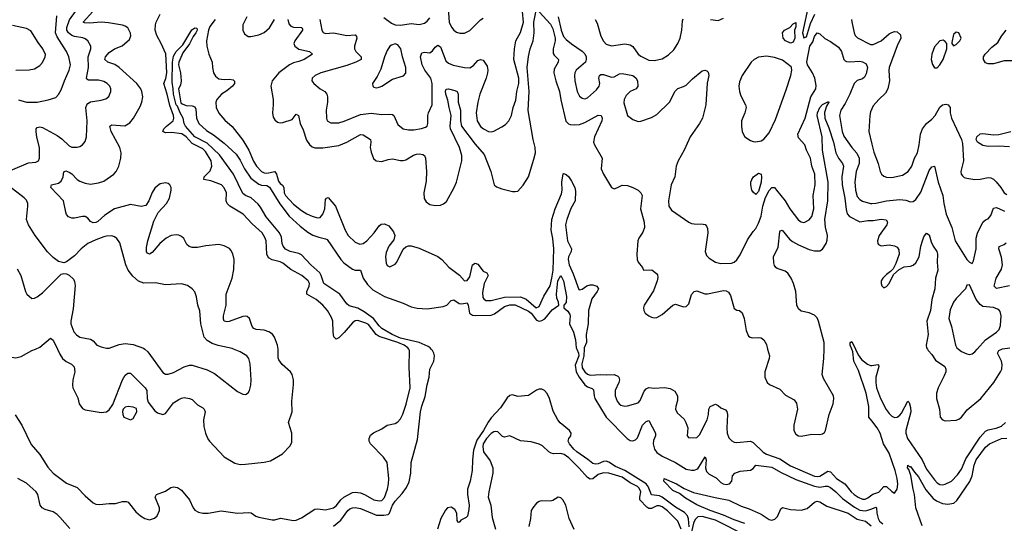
# Model space of a CAD drawing. Header units: inches. Extents: x 1649636 to 1815363, y 506543 to 641975.
# Tile 417 of 656: x 1733619 to 1740992, y 598694 to 602468. Entities that reach past the tile are written whole.
import ezdxf

# ---------------------------------------------------------------- set-up
doc = ezdxf.new("R2010")
doc.units = ezdxf.units.IN
doc.header["$MEASUREMENT"] = 0
for name, color, linetype in [('B7539', 7, 'Continuous'), ('B7549', 7, 'Continuous'), ('B7630', 7, 'Continuous'), ('B7640', 7, 'Continuous')]:
    doc.layers.add(name, color=color, linetype=linetype)

msp = doc.modelspace()

# ---------------------------------------------------------------- linework, layer by layer
at = {"layer": 'B7539', "color": 5}
for points, elevation in [([(1733457.3, 600000), (1733477.5, 599977.5), (1733530, 599943.1), (1733590, 599934), (1733630, 599944.4), (1733710, 599988.4), (1733738.3, 600000)], 520), ([(1733586.3, 599506.3), (1733636.1, 599430), (1733705.8, 599285.8), (1733770.1, 599210.1), (1733830, 599114.2), (1733870, 599069.2), (1733970, 598994.6), (1734050, 598962.7), (1734110, 598899.5), (1734170, 598846.7), (1734190, 598838), (1734216.2, 598836.2), (1734290, 598843.6), (1734337.5, 598842.5), (1734390, 598857.6), (1734418.4, 598858.4), (1734432.2, 598852.2), (1734490, 598779.1), (1734522.8, 598750), (1734556, 598730), (1734590, 598720.4), (1734628.1, 598731.9), (1734649.4, 598750), (1734667.3, 598790), (1734665.1, 598810), (1734633.2, 598890), (1734644, 598910), (1734710, 598934.9), (1734750, 598963.7), (1734770, 598967), (1734802, 598962), (1734830, 598942.4), (1734891.6, 598870), (1734917.6, 598810), (1734930, 598791.8), (1734957.1, 598777.1), (1734990, 598770.7), (1735030, 598770.7), (1735127.7, 598787.7), (1735249.3, 598769.3), (1735334.8, 598774.8), (1735352.1, 598772.1), (1735388.3, 598748.3), (1735410, 598739.7), (1735510, 598720.8), (1735530, 598721.4), (1735572.8, 598732.8), (1735670, 598716.1), (1735690, 598718.2), (1735730, 598734.7), (1735830, 598799), (1735850, 598802.7), (1735910, 598795.6), (1735970, 598809.3), (1735990, 598824.7), (1736024, 598870), (1736046, 598890), (1736110, 598924.3), (1736130, 598927.8), (1736170, 598922), (1736206.7, 598906.7), (1736270, 598870.8), (1736310, 598862), (1736330, 598865), (1736350, 598887.6), (1736372.6, 598950), (1736381.4, 598990), (1736383.5, 599030), (1736371.1, 599150), (1736344.4, 599190), (1736245.3, 599290), (1736236, 599310), (1736236.4, 599330), (1736246.5, 599353.5), (1736267.8, 599372.2), (1736330, 599402.7), (1736369.9, 599430.1), (1736430, 599443.2), (1736450, 599454.7), (1736470, 599478), (1736487.7, 599512.3), (1736513.3, 599586.7), (1736543.4, 599710), (1736535, 599865), (1736538.2, 599990), (1736532.3, 600000)], 480), ([(1733901.8, 600000), (1733920.4, 599960.4), (1733939.2, 599930), (1733967.5, 599907.5), (1734007.5, 599887.5), (1734026.1, 599866.1), (1734031.2, 599830), (1734017.3, 599770), (1734014.6, 599730), (1734018, 599710), (1734055.1, 599635.1), (1734064.9, 599590), (1734090, 599554.4), (1734110, 599544.2), (1734230, 599525.5), (1734269.5, 599530.5), (1734290, 599544.9), (1734316.3, 599583.7), (1734390, 599770.4), (1734410, 599803.1), (1734430, 599820.3), (1734450, 599820.3), (1734558.8, 599710), (1734570.1, 599690), (1734572.7, 599630), (1734580.8, 599600.8), (1734630, 599537.7), (1734650, 599522.4), (1734690, 599510.2), (1734710, 599517.7), (1734770, 599596), (1734810, 599623), (1734830, 599633), (1734850, 599636.5), (1734890, 599630.2), (1734910, 599620.9), (1734950, 599580.9), (1734990, 599560.2), (1735000.3, 599550), (1735009.2, 599530), (1734996.5, 599470), (1734998.7, 599418.7), (1735010.2, 599370.2), (1735028.1, 599328.1), (1735039.5, 599310), (1735150, 599192), (1735230, 599145.5), (1735270, 599134.9), (1735310, 599136.1), (1735450, 599152.1), (1735496.5, 599163.5), (1735585.9, 599214.1), (1735644.7, 599275.3), (1735656.9, 599303.1), (1735656, 599370), (1735631.1, 599450), (1735660.4, 599530), (1735656.4, 599610), (1735670, 599734), (1735669.7, 599770), (1735659.7, 599810), (1735647.8, 599830), (1735584.2, 599884.2), (1735558.5, 599918.5), (1735553.4, 599933.4), (1735555.2, 599990), (1735554.1, 600000)], 520), ([(1734555.5, 600000), (1734579.8, 599979.8), (1734690, 599823), (1734710, 599812.2), (1734730, 599811.8), (1734770, 599824), (1734850, 599866.9), (1734890, 599879.5), (1734910, 599880.3), (1735024.2, 599844.2), (1735077.8, 599817.8), (1735250, 599683), (1735290, 599662), (1735310, 599659.1), (1735330, 599671), (1735340.9, 599690), (1735349.6, 599730.4), (1735351.5, 599768.5), (1735344, 599890), (1735335.8, 599930), (1735319.6, 599950), (1735270, 599979.8), (1735220.7, 600000)], 540), ([(1735970, 598672.9), (1736022.9, 598717.1), (1736075.6, 598790), (1736090, 598803.1), (1736110, 598810.3), (1736130, 598812.7), (1736170, 598806), (1736290, 598755.5), (1736345, 598755), (1736379.2, 598760.8), (1736389.1, 598770.9), (1736411.9, 598830), (1736430, 598859.7), (1736483.5, 598916.5), (1736516.4, 598963.6), (1736535.8, 599004.2), (1736547.1, 599070), (1736551.6, 599150), (1736598.4, 599321.6), (1736620.3, 599530), (1736630, 599572.7), (1736656.4, 599643.6), (1736669.3, 599730.7), (1736685.5, 599790), (1736690.8, 599850), (1736719.7, 599910), (1736725.1, 599950), (1736721.3, 599970), (1736709.7, 599990), (1736700.7, 600000)], 460), ([(1737790.6, 600000), (1737803.9, 599970), (1737804.9, 599950), (1737779.6, 599880.4), (1737786.8, 599830), (1737808.6, 599788.6), (1737850, 599731.4), (1737870, 599716.3), (1737905.3, 599705.3), (1737915.3, 599695.3), (1737919.9, 599650), (1737926.6, 599630), (1738010, 599489.4), (1738168, 599330), (1738190, 599315.5), (1738210, 599311.3), (1738230, 599319), (1738244.1, 599335.9), (1738281.8, 599430), (1738310, 599458.2), (1738330, 599465.3), (1738380.2, 599370), (1738379.7, 599350), (1738365.2, 599314.8), (1738362.9, 599290), (1738371.8, 599250), (1738390, 599224.7), (1738430, 599197.5), (1738530, 599148.8), (1738610, 599100.5), (1738650, 599091.6), (1738670, 599091.6), (1738696.8, 599103.2), (1738751.9, 599191.9), (1738760.3, 599170), (1738754.8, 599110), (1738762.9, 599082.9), (1738782.8, 599062.8), (1738834.5, 599034.5), (1738870, 598998.9), (1738885.5, 598990), (1738910, 598985.8), (1738935.1, 598990), (1738950.9, 599009.1), (1738957, 599050), (1738972.7, 599070), (1739014.8, 599085.2), (1739090, 599092.4), (1739110, 599105.7), (1739130, 599130.2), (1739250, 599115.9), (1739316.4, 599076.4), (1739430, 599023.6), (1739570, 598972.2), (1739610, 598965.1), (1739650, 598973.4), (1739670, 598972.6), (1739690, 598963.1), (1739730, 598930.7), (1739779, 598879), (1739870, 598814.7), (1739910, 598793.8), (1739950, 598788.7), (1739970, 598791.5), (1740000, 598803.5)], 460), ([(1737845.8, 600000), (1737843.4, 599950), (1737828.4, 599888.5), (1737830, 599858.9), (1737850, 599828.1), (1737870, 599811.8), (1737890, 599803.9), (1737969.9, 599810.1), (1738010, 599807), (1738070, 599810.1), (1738097.8, 599797.8), (1738104.7, 599790), (1738109.4, 599770), (1738105.5, 599750), (1738079.1, 599690), (1738076.9, 599650), (1738093.1, 599610), (1738107.2, 599590), (1738120.4, 599580.4), (1738150, 599571.6), (1738170, 599573.8), (1738250, 599597.6), (1738265.3, 599614.7), (1738294.6, 599685.4), (1738310, 599702.6), (1738328.8, 599711.2), (1738370, 599708), (1738448.5, 599711.5), (1738490, 599704), (1738524.4, 599684.4), (1738545.1, 599650), (1738545.6, 599614.4), (1738531.2, 599570), (1738529.3, 599549.3), (1738541.3, 599521.3), (1738593.9, 599473.9), (1738607.2, 599450), (1738623.1, 599410), (1738617.3, 599350), (1738630, 599334.8), (1738690, 599338), (1738710, 599357.1), (1738765.6, 599470), (1738775.9, 599510), (1738779.8, 599550), (1738788.6, 599570), (1738830, 599587.7), (1738850, 599578), (1738870, 599559), (1738903.6, 599543.6), (1738913.2, 599533.2), (1738918.8, 599510), (1738914.3, 599410), (1738916.9, 599370), (1738930, 599334.9), (1738951.6, 599311.5), (1738970, 599302.4), (1738990, 599299.5), (1739090, 599309.3), (1739110, 599300.6), (1739186.7, 599226.7), (1739210, 599211.1), (1739310, 599177.1), (1739390, 599125), (1739570, 599048.4), (1739590, 599043.7), (1739610, 599046.3), (1739670, 599084.1), (1739690, 599080.1), (1739735.8, 599030), (1739796.6, 598990), (1739844.4, 598930), (1739866.4, 598910), (1739897.3, 598890), (1739930, 598876.3), (1739950, 598875.9), (1739970, 598885.1), (1740000, 598908.7)], 480), ([(1739219.2, 600000), (1739232.4, 599950), (1739230.2, 599930), (1739198.6, 599830), (1739199.7, 599790), (1739215.6, 599750), (1739233.2, 599733.2), (1739310, 599698.2), (1739354.3, 599654.3), (1739418.3, 599618.3), (1739435.6, 599595.6), (1739443.9, 599550), (1739416.5, 599430), (1739414.9, 599390), (1739430, 599363.1), (1739450, 599350.3), (1739470, 599346.7), (1739550, 599361.7), (1739610, 599358.9), (1739630, 599363.7), (1739644.6, 599375.4), (1739652.6, 599390), (1739680.3, 599510), (1739709.8, 599590), (1739714.7, 599630), (1739712.4, 599650), (1739638.8, 599778.8), (1739628.7, 599808.7), (1739639.9, 599930), (1739642.1, 600000)], 520), ([(1740000, 599461), (1739977.8, 599490), (1739976.7, 599570), (1739956.8, 599670), (1739899, 599839), (1739863.7, 599910), (1739858.2, 599978.2), (1739849.9, 600000)], 480), ([(1739876.6, 600000), (1739896.6, 599956.6), (1739922.6, 599922.6), (1739966.5, 599886.5), (1739990, 599875.8), (1740000, 599877.2)], 480), ([(1738631.1, 598668.9), (1738626.7, 598726.7), (1738619, 598750), (1738596.1, 598776.1), (1738530, 598815.1), (1738430, 598890.6), (1738410, 598900.3), (1738350, 598908.7), (1738323.9, 598970), (1738308.8, 598990), (1738150, 599089.2), (1738079.7, 599119.7), (1738030, 599152.5), (1738010, 599158.7), (1737990, 599157.2), (1737950, 599140.4), (1737930, 599136.7), (1737910, 599142.6), (1737873.4, 599173.4), (1737790, 599228.7), (1737768.5, 599250), (1737735.1, 599290), (1737726, 599310), (1737731.4, 599328.6), (1737746, 599350), (1737749.4, 599370), (1737735.6, 599390), (1737666.7, 599446.7), (1737649.7, 599470), (1737614.5, 599534.5), (1737586.9, 599630), (1737570, 599666.6), (1737550, 599689.6), (1737530, 599699.7), (1737510, 599699.7), (1737490, 599691.1), (1737429.2, 599650.8), (1737350, 599643.8), (1737310, 599656.1), (1737290, 599652.8), (1737270, 599634.2), (1737220.4, 599559.6), (1737150, 599483.8), (1737127, 599453), (1737091.7, 599390), (1737042.7, 599317.3), (1737017.6, 599242.4), (1737008.7, 599170), (1737007.1, 599090), (1736991.7, 599010), (1736972.8, 598950), (1736972.1, 598910), (1736985.8, 598830), (1736983.2, 598796.8), (1736971.8, 598748.2), (1736962.8, 598737.2), (1736923.1, 598716.9), (1736910, 598701.2), (1736903.2, 598703.2), (1736896, 598716), (1736892.4, 598770), (1736877.7, 598797.7), (1736850, 598814.9), (1736822.8, 598810), (1736806.3, 598793.7), (1736773.2, 598730), (1736748, 598650)], 460), ([(1738572.5, 598650), (1738546.6, 598710), (1738470, 598787.9), (1738430, 598817.3), (1738410, 598825.6), (1738390, 598825), (1738350, 598806.1), (1738330, 598806.2), (1738314.8, 598814.8), (1738263.4, 598870), (1738262.1, 598890), (1738269, 598930), (1738257.1, 598957.1), (1738244.1, 598970), (1738190, 598996.6), (1738130, 599039.7), (1738030, 599069), (1737990, 599071.3), (1737950, 599059.7), (1737910, 599027.6), (1737890, 599025.6), (1737870, 599036.5), (1737808.5, 599108.5), (1737730, 599185.8), (1737696.5, 599210), (1737670, 599217.7), (1737615.6, 599215.6), (1737599.3, 599219.3), (1737580.2, 599230), (1737533.9, 599273.9), (1737510, 599286.8), (1737450, 599305.6), (1737370, 599311.5), (1737290, 599349.6), (1737250, 599340.5), (1737235.2, 599344.8), (1737198.4, 599378.4), (1737181.6, 599381.6), (1737170, 599380.2), (1737150, 599368.1), (1737113.6, 599330), (1737090.6, 599290), (1737087.5, 599267.5), (1737092.2, 599230), (1737142.9, 599162.9), (1737161.7, 599110), (1737161.5, 599070), (1737130.9, 598930), (1737127.1, 598890), (1737147, 598830), (1737156.9, 598736.9), (1737181.6, 598650)], 480), ([(1733994.9, 598654.9), (1733921.1, 598741.1), (1733900.8, 598760.8), (1733870, 598779.4), (1733810, 598797.1), (1733787.2, 598810), (1733773.3, 598830), (1733754.5, 598910), (1733742.2, 598930), (1733670, 598994), (1733605.1, 599030)], 480), ([(1739050, 598692.7), (1738970, 598719), (1738890, 598756), (1738789.8, 598790), (1738690, 598832.7), (1738603.5, 598883.5), (1738558.5, 598918.5), (1738510, 598939.1), (1738442, 599010), (1738446, 599030), (1738537.1, 598990), (1738594.4, 598954.4), (1738664.1, 598924.1), (1738826.5, 598886.5), (1738930, 598868.2), (1739021.9, 598821.9), (1739081.7, 598801.7), (1739170, 598761.7), (1739230, 598722.8), (1739250, 598717.6), (1739274, 598726), (1739293.9, 598746), (1739317.2, 598802.8), (1739330, 598813.4), (1739390, 598796.8), (1739470, 598792.5), (1739515.7, 598804.3), (1739570, 598853.7), (1739590, 598859.6), (1739610, 598854.7), (1739662.2, 598822.2), (1739822.4, 598770), (1739890, 598725.7), (1739951.2, 598711.3), (1739994.7, 598674.7)], 440), ([(1737770, 598648.7), (1737733.8, 598730), (1737708.4, 598830), (1737685.6, 598870), (1737670, 598885.6), (1737650, 598889.6), (1737610, 598865.6), (1737590, 598859.7), (1737530, 598861.7), (1737510, 598858.3), (1737490, 598846), (1737460.3, 598810), (1737448.3, 598790), (1737445, 598730), (1737431.8, 598670)], 520), ([(1739061.2, 598601.2), (1738830, 598716.7), (1738730, 598745.2), (1738698.1, 598741.9), (1738676.4, 598723.6), (1738664.9, 598695.1), (1738650, 598631.5)], 460)]:
    msp.add_lwpolyline(points, dxfattribs=dict(at, elevation=elevation))
at = {"layer": 'B7539', "color": 5, "elevation": 520}
msp.add_lwpolyline([(1734430.6, 599569.4), (1734410, 599565.2), (1734394.8, 599550), (1734388.4, 599531.6), (1734390.4, 599510), (1734400.3, 599490), (1734450, 599470.2), (1734470, 599479.7), (1734496.4, 599530), (1734494.9, 599554.9), (1734470, 599564.5)], close=True, dxfattribs=at)
at = {"layer": 'B7549', "color": 5}
for points, elevation in [([(1740415.9, 600000), (1740421.5, 599990), (1740450, 599958.9), (1740477.3, 599917.3), (1740546.8, 599870), (1740554.6, 599850), (1740552.7, 599830), (1740541.5, 599798.5), (1740497.1, 599710), (1740483.8, 599670), (1740483.2, 599630), (1740506.2, 599550), (1740512, 599490), (1740528.4, 599468.4), (1740550, 599463.1), (1740630, 599467.1), (1740650, 599474.2), (1740670, 599488.3), (1740714.4, 599545.6), (1740815.8, 599630), (1740913.3, 599750), (1740962.7, 599830), (1740973.1, 599850), (1740975, 599884.9), (1740969.8, 599910), (1740940.7, 599970), (1740949.8, 599990), (1740973.3, 600000)], 520), ([(1740648.6, 600000), (1740670, 599981.7), (1740710, 599964.4), (1740730, 599959.1), (1740750, 599964), (1740770, 599978), (1740789.6, 600000)], 540), ([(1740000, 599877.2), (1740043.5, 599883.5), (1740050, 599881), (1740052.6, 599870), (1740030.7, 599790), (1740029.5, 599750), (1740035.1, 599710), (1740063.7, 599630), (1740107.9, 599547.9), (1740130, 599516.6), (1740150, 599497.8), (1740170, 599488), (1740190, 599489.5), (1740210, 599504.2), (1740221, 599519), (1740270, 599608.4), (1740278.6, 599598.6), (1740290, 599562.8), (1740290.9, 599530), (1740255.5, 599390), (1740254.7, 599370), (1740267.7, 599330), (1740376.6, 599170), (1740410, 599100.2), (1740470, 599020.7), (1740490, 598998.5), (1740510, 598985.8), (1740530, 598982.4), (1740550, 598986.9), (1740596.4, 599010), (1740642.4, 599057.6), (1740670, 599100.2), (1740703.4, 599176.6), (1740810, 599339.1), (1740850, 599385.3), (1740870, 599394.5), (1740930, 599406.2), (1740970, 599423.2), (1741001.1, 599450)], 480), ([(1740000, 598908.7), (1740006.4, 598913.6), (1740051.7, 598928.3), (1740090, 598970.2), (1740110, 598970.2), (1740150, 598931.6), (1740170, 598919.1), (1740188.8, 598951.2), (1740193.3, 598986.7), (1740190.5, 599030), (1740174.6, 599090), (1740130, 599220.9), (1740086.8, 599290), (1740062.2, 599370), (1740039.1, 599410), (1740000, 599461)], 480), ([(1740376.1, 598676), (1740330.4, 598810), (1740319.6, 598910), (1740308.5, 598950), (1740291.7, 599051.7), (1740276.6, 599096.6), (1740267.7, 599110), (1740269.7, 599130.3), (1740280.5, 599120.5), (1740290, 599119), (1740318, 599078), (1740350, 599043), (1740403.9, 598943.9), (1740460.2, 598880.2), (1740483.6, 598863.6), (1740530, 598842.2), (1740570, 598836.5), (1740614.1, 598845.9), (1740635.7, 598864.3), (1740732.3, 599007.7), (1740750.4, 599050), (1740766.5, 599130), (1740782, 599170), (1740850, 599264.1), (1740882, 599290), (1740970, 599329.6), (1741010, 599333)], 460), ([(1740000, 598803.5), (1740030, 598815.5), (1740035.2, 598810), (1740037.5, 598770), (1740048, 598730), (1740058.3, 598710), (1740083.2, 598690)], 460)]:
    msp.add_lwpolyline(points, dxfattribs=dict(at, elevation=elevation))
at = {"layer": 'B7630', "color": 5}
for points, elevation in [([(1735626.1, 602470), (1735635.7, 602435.7), (1735650, 602419.7), (1735670, 602412.5), (1735730.6, 602410), (1735736.5, 602396.5), (1735736.5, 602390), (1735679.4, 602310), (1735673, 602290), (1735678.6, 602270), (1735710, 602247.5), (1735788, 602230), (1735810.8, 602210), (1735750.4, 602169.6), (1735710, 602153.9), (1735670, 602144.7), (1735639.2, 602130), (1735559, 602070), (1735508.7, 602010), (1735500.1, 601970), (1735516.5, 601870), (1735518.2, 601830), (1735512.4, 601770), (1735518.4, 601738.4), (1735530, 601717.1), (1735550, 601700.3), (1735570, 601694.9), (1735590, 601697.4), (1735660.1, 601719.9), (1735690, 601759.3), (1735706.8, 601750), (1735719.3, 601690), (1735742.7, 601642.7), (1735765.9, 601565.9), (1735790, 601532.4), (1735810, 601515.8), (1735830, 601507.2), (1735890, 601508.5), (1736010, 601525.5), (1736070, 601550.9), (1736170, 601608.2), (1736190, 601605.2), (1736245.3, 601570), (1736249, 601550), (1736242.4, 601510), (1736250, 601474.8), (1736268.9, 601428.9), (1736289.1, 601409.1), (1736330, 601404.5), (1736379.2, 601420.8), (1736410, 601425.3), (1736470, 601413.1), (1736490, 601413.1), (1736510, 601417.8), (1736568, 601452), (1736590, 601459.1), (1736610, 601462), (1736637.3, 601457.3), (1736649.4, 601449.4), (1736657.8, 601430), (1736666, 601330), (1736662.9, 601257.2), (1736645.2, 601170), (1736648.6, 601128.6), (1736662.7, 601102.7), (1736690, 601084.1), (1736730, 601075.2), (1736770, 601077.6), (1736792.9, 601087.1), (1736814.4, 601105.6), (1736873.6, 601210), (1736890.5, 601250), (1736930.9, 601409.1), (1736929.3, 601450), (1736912.8, 601510), (1736845.9, 601650), (1736843.2, 601670), (1736849.9, 601750), (1736834, 601810), (1736825.8, 601865.8), (1736809.2, 601910.8), (1736808.4, 601931.6), (1736813.4, 601946.6), (1736830, 601950.3), (1736876.8, 601936.8), (1736894, 601930), (1736903.6, 601910), (1736902.4, 601850), (1736921, 601790), (1736919.6, 601710), (1736926.4, 601670), (1737030, 601535.3), (1737097.7, 601457.7), (1737147.2, 601330), (1737171.5, 601231.5), (1737190, 601215.3), (1737230, 601200.9), (1737310, 601181.1), (1737330, 601179.5), (1737350, 601184.2), (1737390, 601227), (1737427.8, 601290), (1737470, 601422), (1737480.5, 601470), (1737479.9, 601510), (1737464.5, 601570), (1737427.2, 601787.2), (1737434.8, 601930), (1737419.9, 602110), (1737428.6, 602191.4), (1737442.1, 602250), (1737462.8, 602310), (1737472.4, 602370), (1737468.9, 602450), (1737490, 602550.5)], 520), ([(1735867.5, 602470), (1735882, 602390), (1735891.1, 602371.1), (1735910, 602364.5), (1735970, 602368.4), (1736070, 602349.4), (1736130, 602353.8), (1736132.9, 602352.9), (1736142, 602342), (1736144.7, 602330), (1736125.5, 602270), (1736126, 602250), (1736135.8, 602230), (1736176.9, 602190), (1736175.3, 602170), (1736136.4, 602150), (1736070, 602125.6), (1735874, 602070), (1735830.6, 602050), (1735808.2, 602030), (1735806.4, 602010), (1735822.4, 601990), (1735868.5, 601950), (1735904.4, 601930), (1735919, 601910), (1735923.5, 601890), (1735923.5, 601850), (1735913.2, 601790), (1735916.1, 601730), (1735922.6, 601710), (1735950, 601694.3), (1736010, 601695.9), (1736050, 601706.6), (1736170, 601757.2), (1736250, 601766.3), (1736330, 601757.5), (1736390, 601760.7), (1736410, 601757.3), (1736421.3, 601750), (1736450, 601683), (1736490, 601650.4), (1736530, 601642.4), (1736570, 601643.1), (1736627.9, 601652.1), (1736658, 601662), (1736669.5, 601670.5), (1736675.1, 601690), (1736675.4, 601750), (1736679.7, 601770), (1736707, 601830), (1736708.5, 601990), (1736697.9, 602030), (1736652.6, 602090), (1736632.3, 602130), (1736619.4, 602190), (1736630, 602219.5), (1736650, 602225.7), (1736690, 602220.3), (1736710, 602233.7), (1736730, 602262), (1736750, 602277.3), (1736770, 602264.2), (1736810, 602159.5), (1736830, 602141.6), (1736866.1, 602126.1), (1736950, 602110.2), (1736990, 602108.2), (1737016.3, 602123.7), (1737050, 602161.1), (1737070, 602170.3), (1737090, 602164.9), (1737118.5, 602118.5), (1737123.8, 602090), (1737122.3, 602070), (1737112.8, 602030), (1737064.4, 601910), (1737050, 601849), (1737036.3, 601770), (1737044.7, 601710), (1737070, 601667.9), (1737092, 601650), (1737130, 601630.2), (1737150, 601628.3), (1737170, 601633.6), (1737230, 601664.4), (1737256.9, 601683.1), (1737282.4, 601710), (1737301.5, 601750), (1737315, 601810), (1737335.4, 601864.6), (1737340.8, 601930), (1737357.3, 601990), (1737355.8, 602030), (1737320.2, 602170), (1737323.7, 602250), (1737334, 602310), (1737370, 602371.5), (1737391, 602450), (1737377.7, 602610)], 540), ([(1736826, 602586), (1736836.1, 602450), (1736851.9, 602411.9), (1736870, 602389), (1736890, 602373.8), (1736914, 602366), (1736950, 602367.4), (1736990, 602387.2), (1737070, 602467), (1737090, 602480.3)], 560), ([(1739527.5, 602590), (1739479.4, 602370), (1739490, 602331.4), (1739510, 602338.5), (1739541.5, 602438.5), (1739573.6, 602510)], 560), ([(1733550, 601337.2), (1733685.9, 601394.1), (1733739.8, 601400.2), (1733759.6, 601410), (1733768.4, 601431.5), (1733768.8, 601510), (1733747.9, 601587.9), (1733741.7, 601630), (1733741.8, 601650), (1733750, 601660.9), (1733770, 601665.4), (1733790, 601660.6), (1733900.4, 601600.4), (1733935.4, 601575.4), (1733990, 601523.1), (1734010, 601513.7), (1734050, 601512), (1734070, 601517.6), (1734089.4, 601530), (1734110, 601554.8), (1734119.7, 601590), (1734124.2, 601710), (1734115.3, 601810), (1734122, 601830), (1734130, 601840.3), (1734150, 601852.4), (1734230, 601864.6), (1734264.2, 601875.8), (1734286.6, 601893.4), (1734300.5, 601930), (1734300.5, 601950), (1734293.6, 601970), (1734275.1, 601990), (1734250, 602004.2), (1734210, 602015.3), (1734133.5, 602013.5), (1734123.1, 602023.1), (1734120.3, 602030), (1734135.2, 602110), (1734131, 602190), (1734152.9, 602250), (1734150.8, 602270), (1734129.1, 602309.1), (1734110, 602324.5), (1734092.2, 602332.2), (1734030, 602342.2), (1734010.6, 602350.6), (1733985.6, 602370), (1733973.2, 602390), (1733972.3, 602410), (1733992.8, 602467.2), (1734036.3, 602530)], 540), ([(1733610, 601867.2), (1733671.3, 601850), (1733749.8, 601850.2), (1733833.3, 601866.7), (1733890, 601886), (1733910, 601907.7), (1733930, 601942), (1733954.2, 602010), (1733990.8, 602090), (1733999.8, 602130), (1733987.2, 602190), (1733970.7, 602230), (1733900.5, 602340.5), (1733888.4, 602370), (1733897.5, 602497.5)], 560), ([(1735554.1, 600000), (1735550.7, 600030), (1735526.4, 600090), (1735511.2, 600111.2), (1735484.5, 600130), (1735450, 600141.4), (1735390, 600145.7), (1735373.5, 600153.5), (1735359.7, 600170), (1735339.6, 600230), (1735322.8, 600242.8), (1735310, 600246.6), (1735290, 600243.9), (1735186.8, 600206.8), (1735170, 600205), (1735150, 600209.8), (1735144.1, 600224.1), (1735146, 600250), (1735164.4, 600330), (1735164.2, 600410), (1735209.8, 600530.2), (1735223.3, 600596.7), (1735224.5, 600670), (1735214.5, 600714.5), (1735201, 600741), (1735190, 600753.7), (1735150, 600773.7), (1735110, 600783.1), (1735014.2, 600774.1), (1734950, 600759.7), (1734910, 600760.4), (1734888.1, 600768.1), (1734870, 600784.2), (1734847.3, 600827.3), (1734830, 600844.4), (1734810, 600854), (1734790, 600856.8), (1734753, 600850), (1734716, 600830), (1734669, 600791), (1734610, 600724.2), (1734590, 600712), (1734577.5, 600717.5), (1734570, 600728.7), (1734570, 600762), (1734578.6, 600810), (1734622.5, 600957.5), (1734657.3, 601022.7), (1734719.7, 601090), (1734741, 601130), (1734754, 601190), (1734753.1, 601210), (1734742.4, 601230), (1734730, 601239.7), (1734710, 601245.7), (1734670, 601236.8), (1734650, 601224), (1734630, 601204.7), (1734610, 601173.6), (1734587.4, 601110), (1734563.8, 601076.2), (1734530, 601067.1), (1734450, 601082.7), (1734330.3, 601050), (1734255.6, 601004.4), (1734203.9, 600956.1), (1734190, 600947.9), (1734170, 600946.7), (1734150, 600956.2), (1734130, 600979.8), (1734110, 600994.4), (1734090, 600994), (1734030, 600979.8), (1734010, 600980.7), (1733983.6, 600990), (1733970, 601007), (1733964.4, 601024.4), (1733948.4, 601110), (1733851.5, 601210), (1733857.2, 601230), (1733910, 601242.6), (1733930, 601258.3), (1733944.2, 601290), (1733950, 601326.8), (1733965.8, 601334.2), (1733990, 601326.5), (1734010, 601313.5), (1734050, 601270.2), (1734070, 601257.1), (1734110, 601242.7), (1734150, 601235.6), (1734210, 601244.7), (1734250, 601257.5), (1734324.4, 601310), (1734342.7, 601330), (1734362, 601370), (1734377.7, 601430), (1734380.3, 601470), (1734368.9, 601510), (1734305.3, 601630), (1734293.6, 601670), (1734310, 601679.1), (1734406.3, 601673.7), (1734444.5, 601695.5), (1734472.1, 601730), (1734521.7, 601818.3), (1734534.4, 601850), (1734540.2, 601890), (1734534.7, 601930), (1734526.3, 601950), (1734496.3, 601990), (1734364.3, 602110), (1734331.1, 602131.1), (1734279.7, 602150), (1734255.9, 602170), (1734262.2, 602190), (1734290, 602222.2), (1734330, 602248.7), (1734387.3, 602272.7), (1734440.9, 602319.1), (1734451.9, 602348.1), (1734450, 602368), (1734430, 602407.3), (1734410, 602420.5), (1734390, 602426.9), (1734284.6, 602444.6), (1734228.6, 602448.6), (1734141.5, 602441.5), (1734104.1, 602444.1), (1734093.6, 602450), (1734165.7, 602530)], 520), ([(1736532.3, 600000), (1736526.5, 600010), (1736498.3, 600030), (1736449.9, 600050), (1736310, 600093.1), (1736288.3, 600108.3), (1736230, 600183.4), (1736210, 600195.1), (1736150, 600213.4), (1736130, 600211.9), (1736110, 600196), (1736050, 600123.7), (1736010, 600085.1), (1735990, 600075.1), (1735980.6, 600080.6), (1735972.1, 600092.1), (1735965.6, 600125.6), (1735963.7, 600210), (1735955.1, 600235.1), (1735923.8, 600290), (1735889.9, 600329.9), (1735838.4, 600370), (1735769, 600410), (1735769.2, 600430), (1735787.2, 600470), (1735788.6, 600490), (1735779.5, 600510), (1735732.8, 600550), (1735650, 600596.5), (1735590, 600642.3), (1735570, 600652.9), (1735509.2, 600669.2), (1735483.5, 600683.5), (1735470.6, 600710.6), (1735464.1, 600810), (1735455.8, 600835.8), (1735435.8, 600870), (1735359.3, 600939.3), (1735291.4, 601011.4), (1735192.8, 601070), (1735171.7, 601090), (1735166.3, 601110), (1735166.8, 601170), (1735150, 601208.7), (1735130, 601229.9), (1735050, 601260.2), (1734999.3, 601270), (1734999.7, 601290), (1735044.7, 601335.3), (1735057.9, 601370), (1735053.2, 601410), (1735010, 601480.8), (1734990, 601499.3), (1734910, 601539.8), (1734865, 601590), (1734833, 601613), (1734756.2, 601623.8), (1734710, 601620.4), (1734691.9, 601630), (1734699.4, 601650), (1734717.7, 601670), (1734768.7, 601710), (1734774.1, 601730), (1734772.1, 601750), (1734744.1, 601824.1), (1734724.3, 601910), (1734698.7, 601990), (1734713.9, 602026.1), (1734720.9, 602070), (1734712.8, 602212.8), (1734678.7, 602290), (1734645.1, 602350), (1734634.8, 602390), (1734636.6, 602430), (1734642.4, 602450), (1734671.9, 602510)], 480), ([(1735082.3, 602470), (1735043.4, 602416.6), (1735032.4, 602390), (1735019.1, 602310), (1735020.3, 602270), (1735036, 602210), (1735060.9, 602150), (1735062.3, 602110), (1735070.1, 602070), (1735084.2, 602044.2), (1735110, 602024.3), (1735150, 602018.9), (1735190, 602022.5), (1735216.6, 602016.6), (1735228, 602008), (1735227.6, 601990), (1735212.5, 601970), (1735170, 601935), (1735130, 601909.9), (1735094.4, 601870), (1735088.1, 601850), (1735090.1, 601810.1), (1735110, 601766.5), (1735154.3, 601714.3), (1735210, 601667.5), (1735290, 601566), (1735334.1, 601490), (1735370, 601407.7), (1735391.6, 601370), (1735430, 601330.9), (1735450, 601319.8), (1735470, 601317.1), (1735530, 601330.2), (1735541.4, 601310), (1735557.9, 601257.9), (1735570, 601240.5), (1735587.2, 601227.2), (1735597.4, 601210), (1735599.5, 601170), (1735608.4, 601150), (1735670, 601086.1), (1735730, 601037), (1735770, 601012.1), (1735810, 600995), (1735850, 600983), (1735870, 600985.4), (1735890, 601010.3), (1735903.2, 601050), (1735910, 601120.7), (1735917, 601130), (1735930, 601136.1), (1735985, 601070), (1736056.9, 600890), (1736077.6, 600850), (1736130, 600799.6), (1736165.4, 600785.4), (1736190, 600790.2), (1736219.2, 600810), (1736272.8, 600870), (1736310, 600922.6), (1736325.4, 600934.6), (1736350, 600937.7), (1736382.6, 600922.6), (1736419.2, 600879.2), (1736428.9, 600850), (1736421.2, 600818.8), (1736383.6, 600770), (1736363.9, 600723.9), (1736359.5, 600690), (1736363.1, 600643.1), (1736370, 600626), (1736390, 600614.8), (1736430, 600636.3), (1736443.7, 600650), (1736491.3, 600748.7), (1736510, 600765.5), (1736530, 600772.7), (1736550, 600772.2), (1736610, 600755.2), (1736750, 600693.4), (1736780.2, 600670), (1736833.1, 600613.1), (1736913.4, 600553.4), (1736950, 600511.7), (1736970, 600512.9), (1736990, 600540.3), (1737010, 600632.1), (1737030, 600644.4), (1737050, 600636.3), (1737090, 600584.6), (1737117.6, 600570), (1737126.4, 600550), (1737097, 600490), (1737084.9, 600424.9), (1737087.3, 600387.3), (1737095.1, 600375.1), (1737110, 600364.5), (1737150, 600363.8), (1737250.3, 600389.7), (1737370, 600392), (1737412.6, 600372.6), (1737487.5, 600310), (1737510, 600318), (1737544, 600396), (1737590, 600472.4), (1737603.4, 600530), (1737612.7, 600590), (1737619.4, 600750), (1737612.1, 600827.9), (1737599.1, 600890), (1737603.9, 600970), (1737628.5, 601051.5), (1737676, 601164), (1737680.9, 601190), (1737678.1, 601250), (1737688, 601312), (1737690, 601315.5), (1737710, 601307), (1737730, 601290.3), (1737750, 601258.7), (1737775, 601210), (1737781.9, 601181.9), (1737778.5, 601110), (1737746.3, 601053.7), (1737716.5, 600970), (1737707.2, 600930), (1737721.1, 600810), (1737751.8, 600750), (1737749.2, 600730), (1737728, 600690), (1737726.3, 600670), (1737734.3, 600630), (1737764.1, 600564.1), (1737806.2, 600446.2), (1737810, 600443.2), (1737830, 600447.9), (1737866.9, 600473.1), (1737890, 600481.5), (1737910, 600482.2), (1737940.3, 600470), (1737952, 600450), (1737943.3, 600430), (1737904.4, 600375.6), (1737878.7, 600290), (1737874.7, 600190), (1737859.8, 600110), (1737863.3, 600050), (1737846.2, 600010), (1737845.8, 600000)], 480), ([(1735319.8, 602490), (1735290.2, 602430), (1735290.2, 602390.2), (1735302.7, 602362.7), (1735330, 602343.1), (1735350, 602342.6), (1735410, 602353.8), (1735450, 602371.4), (1735490, 602407.3), (1735527.5, 602470)], 520), ([(1736345.2, 602485.2), (1736402, 602442), (1736430, 602428.7), (1736470, 602427.7), (1736550, 602439.7), (1736610, 602432.8), (1736650, 602441.5), (1736670, 602456), (1736690, 602482.6)], 560), ([(1737510, 602527.4), (1737593.9, 602433.9), (1737610, 602399.7), (1737629.7, 602330.3), (1737629.4, 602310), (1737612.7, 602250), (1737614.9, 602214.9), (1737621.7, 602201.7), (1737653.1, 602170), (1737650.2, 602150), (1737622.4, 602097.6), (1737619.8, 602070), (1737632.6, 602010), (1737659.9, 601930), (1737670, 601868.2), (1737708.5, 601708.5), (1737727.7, 601687.7), (1737742, 601682), (1737770, 601679.5), (1737810, 601683.6), (1737850, 601696.4), (1737950, 601752.3), (1737973.8, 601750), (1737980.2, 601730), (1737978.4, 601710), (1737924.3, 601590), (1737915.5, 601550), (1737922.2, 601530), (1737980.7, 601430), (1737974, 601350), (1737990.3, 601310), (1738050, 601210.4), (1738070, 601201.6), (1738090, 601207), (1738130, 601229.1), (1738170, 601225.7), (1738211.1, 601211.1), (1738250.1, 601190.1), (1738271, 601170), (1738279, 601150), (1738267.3, 601050), (1738296.1, 600950), (1738297.8, 600910), (1738285, 600875.1), (1738255.8, 600830), (1738248.8, 600810), (1738240.3, 600710), (1738243.1, 600670), (1738250.4, 600650), (1738282.8, 600610), (1738290, 600592), (1738352.5, 600592.5), (1738386.9, 600566.9), (1738395.3, 600555.3), (1738397.2, 600537.2), (1738392.6, 600510), (1738364.7, 600435.3), (1738295.5, 600330), (1738290.4, 600310), (1738292.7, 600290), (1738303, 600270), (1738328.9, 600248.9), (1738350, 600239.3), (1738370, 600234.4), (1738390, 600236.4), (1738430, 600258), (1738510, 600328.9), (1738530, 600335.3), (1738590, 600317), (1738610, 600318.7), (1738630, 600339.1), (1738650, 600408), (1738670, 600432), (1738690, 600435.3), (1738750, 600414.7), (1738770, 600413.2), (1738890, 600439.7), (1738910, 600436.5), (1738926.4, 600426.4), (1738940.9, 600400.9), (1738970, 600304.9), (1738990, 600290.5), (1739010, 600287.7), (1739030, 600270.7), (1739043.2, 600230), (1739060, 600140), (1739077.5, 600097.5), (1739088.2, 600088.2), (1739103.9, 600083.9), (1739150, 600087.2), (1739170, 600083.6), (1739190, 600068.8), (1739210, 600034.9), (1739219.2, 600000)], 520), ([(1737650.4, 602490.4), (1737672.8, 602390), (1737690, 602342.4), (1737710, 602318.6), (1737750, 602286), (1737830, 602231.5), (1737851.3, 602211.3), (1737861.4, 602190), (1737862, 602170), (1737855, 602150), (1737786.2, 602090), (1737775.9, 602070), (1737773, 602050), (1737775.9, 602010), (1737793.4, 601930), (1737810, 601895.8), (1737830, 601878.9), (1737850, 601874.6), (1737870, 601881.7), (1737938.3, 601941.7), (1737957, 601970), (1737962, 601990), (1737954.7, 602030), (1737959.6, 602050), (1737970, 602057.4), (1737990, 602056.5), (1738050, 602037.6), (1738070, 602040.4), (1738110, 602063.1), (1738130, 602063.6), (1738210, 602048.9), (1738231.9, 602031.9), (1738244.4, 602010), (1738248.8, 601970), (1738235.8, 601950), (1738191.1, 601928.9), (1738159.7, 601900.3), (1738144.6, 601870), (1738144, 601844), (1738170.4, 601750), (1738210, 601719.5), (1738250, 601705.5), (1738270, 601708), (1738350, 601735.3), (1738390, 601756.5), (1738484.2, 601850), (1738527.2, 601932.8), (1738547.5, 601952.5), (1738590, 601966.5), (1738610, 601978.3), (1738656.5, 602023.5), (1738730, 602083.6), (1738750.3, 602090.3), (1738764.5, 602084.5), (1738774.3, 602074.3), (1738778.5, 602050), (1738767, 601993), (1738757.8, 601830), (1738731.3, 601730), (1738710.2, 601689.8), (1738638.9, 601590), (1738595.6, 601490), (1738548.6, 601410), (1738535.8, 601370), (1738524.1, 601290), (1738496.9, 601230), (1738476.1, 601110), (1738480.9, 601070), (1738500.4, 601040.4), (1738630, 600950.8), (1738650, 600940.7), (1738670, 600937.3), (1738736.7, 600936.7), (1738752.2, 600932.2), (1738761.6, 600921.6), (1738770, 600902), (1738771.8, 600871.8), (1738751.8, 600730), (1738761.1, 600701.1), (1738781.6, 600681.6), (1738830, 600651.7), (1738870, 600641.5), (1738950, 600644), (1738970, 600650.3), (1738990, 600667.4), (1739014.3, 600705.7), (1739070, 600819.3), (1739110, 600880.7), (1739130, 600902.8), (1739150, 600944), (1739170, 600994.8), (1739183, 601070), (1739204.3, 601135.7), (1739230, 601189), (1739250, 601211.6), (1739270, 601210.3), (1739286.7, 601190), (1739350, 601110.3), (1739386.2, 601050), (1739450, 600965.3), (1739470, 600952), (1739490, 600947.6), (1739499, 600950), (1739530, 600967), (1739550, 600994.4), (1739566.3, 601050), (1739560.2, 601150), (1739575.2, 601230), (1739571.9, 601310), (1739550.6, 601370), (1739540.3, 601430), (1739511.6, 601490), (1739498.8, 601530), (1739450, 601583), (1739444.8, 601610), (1739500.5, 601730), (1739542.8, 601890), (1739581.4, 601950), (1739584.1, 601975.9), (1739572.7, 602030), (1739555.8, 602070), (1739519.2, 602130), (1739513.2, 602153.2), (1739534.7, 602270), (1739556.8, 602303.2), (1739570, 602341.8), (1739590, 602370.2), (1739610, 602362), (1739647.8, 602327.8), (1739690, 602304.4), (1739750, 602262), (1739773.8, 602230), (1739790, 602170.4), (1739800, 602160), (1739810, 602154.5), (1739832.5, 602152.5), (1739910, 602155.9), (1739930, 602152.7), (1739956.4, 602136.4), (1739968.1, 602110), (1739958.1, 602061.9), (1739943.9, 602036.1), (1739930, 602024.4), (1739890, 602011.6), (1739868.4, 601990), (1739835.9, 601910), (1739799.9, 601840.1), (1739767.8, 601790), (1739756.6, 601750), (1739776.6, 601630), (1739790, 601594), (1739849.1, 601510), (1739887.7, 601467.7), (1739903.8, 601430), (1739904.8, 601390), (1739883.6, 601330), (1739873.6, 601253.6), (1739876.8, 601190), (1739890, 601142.6), (1739910, 601120.7), (1739930, 601109.2), (1739990, 601091), (1740000, 601091.7)], 540), ([(1737928.1, 602468.1), (1737942.4, 602442.4), (1737970, 602345.3), (1737990, 602307), (1738010, 602284.9), (1738050, 602272.3), (1738150, 602285.8), (1738190, 602280.2), (1738210, 602266), (1738250, 602210.3), (1738270, 602194.9), (1738330, 602165.8), (1738370, 602161.1), (1738430, 602173.4), (1738476.2, 602203.8), (1738517, 602243), (1738546.3, 602290), (1738563.5, 602330), (1738576.4, 602390), (1738581.8, 602458.2), (1738586.6, 602473.4)], 560), ([(1738791.3, 602468.7), (1738850, 602461.7), (1738890, 602479.5)], 560), ([(1739848.4, 602470), (1739851.1, 602451.1), (1739866.5, 602370), (1739875.3, 602350), (1739891.3, 602331.3), (1739990, 602281.8), (1740000, 602282)], 560), ([(1733590, 602090.4), (1733690, 602092.2), (1733730, 602100.3), (1733770, 602124.9), (1733790, 602148.2), (1733809.7, 602190), (1733812, 602208), (1733792.8, 602250), (1733756.6, 602296.6), (1733703.5, 602383.5), (1733670, 602401.1), (1733565.2, 602425.2)], 580), ([(1736700.7, 600000), (1736691.6, 600010), (1736678, 600018), (1736610.2, 600050.2), (1736470, 600082.7), (1736408.3, 600110), (1736330, 600154.9), (1736310, 600174.5), (1736269.5, 600229.5), (1736198.6, 600278.6), (1736150, 600307.2), (1736085, 600325), (1736070, 600338.5), (1736017.2, 600410), (1735897.4, 600490), (1735877.5, 600550), (1735866, 600570), (1735799.1, 600630), (1735730, 600705.3), (1735710, 600715), (1735643.5, 600730), (1735610, 600749.3), (1735591.3, 600770), (1735583.8, 600790), (1735578.9, 600838.9), (1735564.1, 600870), (1735466, 600990), (1735423.1, 601063.1), (1735405.2, 601085.2), (1735353.6, 601133.6), (1735309.6, 601150), (1735290, 601164.7), (1735220.9, 601310), (1735114.2, 601454.2), (1735022.4, 601542.4), (1734929.9, 601590), (1734860.7, 601670), (1734849.9, 601690), (1734843.4, 601730), (1734821.3, 601770), (1734801, 601821), (1734789.9, 601830), (1734770, 601909), (1734768.8, 601948.8), (1734759.8, 601999.8), (1734763.4, 602150), (1734770, 602194.3), (1734790, 602228.9), (1734840, 602280), (1734908.3, 602391.7), (1734930, 602407.2), (1734944.5, 602404.5), (1734947.2, 602390), (1734939.3, 602370), (1734918, 602342), (1734890, 602288.2), (1734841.2, 602218.8), (1734811.4, 602150), (1734808.4, 602130), (1734822.5, 602070), (1734828.6, 602010), (1734823.2, 601976.8), (1734808.9, 601950), (1734826, 601846), (1734836.7, 601836.7), (1734865.7, 601825.7), (1734910, 601823), (1734930, 601816), (1734937.7, 601797.7), (1734942.4, 601730), (1734960.3, 601690), (1735018.1, 601638.1), (1735070, 601605.1), (1735150, 601542.5), (1735240.1, 601460.1), (1735270, 601416.2), (1735302.1, 601350), (1735350, 601281), (1735410, 601234.3), (1735430, 601226.9), (1735470, 601226), (1735490, 601212.8), (1735567.1, 601087.1), (1735636.3, 600996.3), (1735719.8, 600919.8), (1735776.3, 600876.3), (1735813.9, 600853.9), (1735858.2, 600838.2), (1735910, 600827), (1735920.3, 600820.2), (1736022.8, 600670), (1736045.4, 600645.4), (1736110, 600598.4), (1736130, 600591.3), (1736171.7, 600591.7), (1736191.2, 600530), (1736222.5, 600482.5), (1736263.1, 600443.1), (1736350, 600392.7), (1736490, 600343.1), (1736550, 600315.8), (1736594.7, 600305.3), (1736670, 600301.2), (1736790, 600319.3), (1736818.7, 600330), (1736850, 600363.8), (1736870, 600368.7), (1736910, 600341.5), (1736930, 600338.2), (1736970, 600347), (1736978.2, 600330), (1736987.5, 600270), (1737010, 600253.4), (1737030, 600250.6), (1737150, 600252.9), (1737175.6, 600264.4), (1737250, 600319.9), (1737290, 600332), (1737330, 600330.4), (1737430, 600284), (1737450, 600268.2), (1737490, 600216.2), (1737510, 600208.8), (1737530, 600212.9), (1737552.5, 600227.5), (1737605, 600295), (1737655.1, 600330), (1737654.4, 600350), (1737641.5, 600381.5), (1737639.1, 600410), (1737649.4, 600510), (1737670, 600550.3), (1737690, 600510.3), (1737714.1, 600394.1), (1737710.6, 600349.4), (1737694, 600330), (1737693.2, 600310), (1737723.1, 600283.1), (1737739.2, 600259.2), (1737741.9, 600250), (1737736.6, 600190), (1737765.2, 600125.2), (1737781.4, 600070), (1737786.1, 600010), (1737790.6, 600000)], 460), ([(1739642.1, 600000), (1739643.7, 600050), (1739601.2, 600210), (1739590, 600233), (1739570, 600253.3), (1739530.6, 600270.6), (1739470, 600283.2), (1739450, 600300.4), (1739437.9, 600330), (1739430.8, 600430), (1739413.2, 600490), (1739395.5, 600530), (1739370, 600567.8), (1739350, 600583), (1739290, 600602.3), (1739280.5, 600610), (1739270, 600627), (1739265.6, 600645.6), (1739264.6, 600690), (1739297.6, 600762.4), (1739310, 600878), (1739313.8, 600886.2), (1739328.2, 600891.8), (1739384.4, 600824.4), (1739406, 600806), (1739450, 600781.2), (1739530, 600747), (1739570, 600735.2), (1739610, 600734.9), (1739631.1, 600748.9), (1739658, 600790), (1739665.2, 600814.8), (1739666.9, 600850), (1739653.3, 600913.3), (1739648.1, 600970), (1739671, 601110), (1739673.8, 601250), (1739629.9, 601490), (1739627, 601590), (1739589.9, 601750), (1739593.1, 601770), (1739610, 601810.2), (1739630, 601832.6), (1739675.8, 601855.8), (1739678, 601850), (1739660.1, 601819.9), (1739646.5, 601773.5), (1739648.1, 601730), (1739677.9, 601657.9), (1739712.4, 601550), (1739729.2, 601469.2), (1739749.2, 601429.2), (1739781, 601390), (1739788.6, 601370), (1739775.8, 601290), (1739777.1, 601230), (1739798.1, 601130), (1739806.4, 601046.4), (1739814.3, 601014.3), (1739832.7, 600992.7), (1739910, 600952.9), (1739970, 600963.7), (1740000, 600963.7)], 520), ([(1740000, 601799.9), (1739990, 601778.4), (1739984.2, 601750), (1739977.6, 601630), (1740000, 601535.8)], 560), ([(1735220.7, 600000), (1735210, 600004.4), (1735105.7, 600025.7), (1735060.7, 600040.7), (1735024.2, 600064.2), (1735001.4, 600090), (1734975, 600190), (1734967.5, 600287.5), (1734953.8, 600330), (1734943.5, 600390), (1734929.8, 600429.8), (1734911.9, 600451.9), (1734875.2, 600475.2), (1734830, 600489.7), (1734710, 600481.3), (1734637.2, 600497.2), (1734550, 600492.5), (1734510, 600508.7), (1734465.3, 600545.3), (1734431.6, 600590), (1734414.6, 600630), (1734370, 600796), (1734347.5, 600827.5), (1734330, 600840.5), (1734310, 600848), (1734270, 600845.7), (1734250, 600839.8), (1734190, 600819.3), (1734130.4, 600790), (1734079.5, 600750), (1734030, 600699.6), (1733970, 600652.7), (1733950, 600646.6), (1733910, 600656.2), (1733870, 600685.1), (1733828.7, 600728.7), (1733735.8, 600850), (1733685.6, 600930), (1733669.5, 600970), (1733681.3, 601070), (1733680.5, 601090), (1733670, 601116), (1733653.6, 601133.6), (1733501.4, 601250)], 540), ([(1733601.1, 600601.1), (1733627.3, 600550), (1733662, 600430), (1733674, 600410), (1733710, 600379.1), (1733730, 600380.5), (1733750, 600390.5), (1733790, 600422.4), (1733930, 600560.5), (1733950, 600565.5), (1733970, 600563), (1733990, 600553.4), (1734022.5, 600522.5), (1734030, 600506), (1734035.1, 600475.1), (1734018.5, 600301.5), (1734001.7, 600210), (1734003.1, 600190), (1734025.3, 600130), (1734045.6, 600105.6), (1734069.3, 600089.3), (1734150, 600074.7), (1734170, 600062), (1734197.3, 600030), (1734230, 600015.3), (1734270, 600006.4), (1734290, 600006), (1734364.9, 600035.1), (1734410, 600042), (1734470, 600034.3), (1734547, 600007), (1734555.5, 600000)], 540), ([(1733738.3, 600000), (1733770, 600013), (1733850, 600080.7), (1733870, 600067.7), (1733901.8, 600000)], 520), ([(1739849.9, 600000), (1739838.5, 600030), (1739838, 600050), (1739850, 600057.6), (1739876.6, 600000)], 480)]:
    msp.add_lwpolyline(points, dxfattribs=dict(at, elevation=elevation))
for points, elevation in [([(1739390, 602291.3), (1739354.5, 602310), (1739336.9, 602330), (1739331.3, 602370), (1739347, 602390), (1739386, 602410), (1739410, 602437.1), (1739430, 602446), (1739430, 602414), (1739421.3, 602390), (1739422, 602330), (1739410, 602300.5)], 540), ([(1736430, 602286), (1736402.3, 602277.7), (1736390, 602269.4), (1736370, 602237.2), (1736350, 602189.3), (1736322.7, 602097.3), (1736297, 602043), (1736262, 601990), (1736264.4, 601970), (1736270, 601962), (1736290, 601957.1), (1736310, 601962.4), (1736330, 601970.6), (1736410, 602021.7), (1736492.3, 602047.7), (1736510, 602066.8), (1736510.9, 602110), (1736484.7, 602190), (1736472.2, 602250), (1736450, 602278.7)], 560), ([(1739210, 602193.6), (1739150, 602186.9), (1739118, 602170), (1739096.4, 602150), (1739029.2, 602050), (1739010, 602002.7), (1739003.5, 601970), (1739008, 601930), (1739018, 601898), (1739054.4, 601830), (1739057.6, 601810), (1739048.7, 601770), (1739024.9, 601710), (1739023.2, 601670), (1739030, 601626.8), (1739050, 601590.5), (1739090, 601563.1), (1739110, 601554), (1739130, 601552), (1739170, 601560.3), (1739190, 601572.2), (1739230, 601620.3), (1739279, 601721), (1739358.3, 601941.7), (1739393, 602050), (1739400.7, 602090), (1739399.3, 602110), (1739394.9, 602114.9), (1739330, 602165.1), (1739270, 602185.3)], 560), ([(1739130, 601157.4), (1739112.5, 601172.5), (1739102.4, 601190), (1739093.1, 601230), (1739094.7, 601250), (1739100.5, 601270), (1739113.3, 601290), (1739150, 601317.4), (1739170.1, 601310.1), (1739173.6, 601290), (1739171.4, 601250), (1739150, 601179.6)], 540)]:
    msp.add_lwpolyline(points, close=True, dxfattribs=dict(at, elevation=elevation))
at = {"layer": 'B7640', "color": 5}
for points, elevation in [([(1740000, 602282), (1740010, 602282.2), (1740070, 602309), (1740130, 602361.3), (1740150, 602372.4), (1740170, 602378.5), (1740190, 602376.5), (1740214.7, 602354.7), (1740218, 602330), (1740189.1, 602270.9), (1740129.4, 602110), (1740126.5, 602086.5), (1740133, 602010), (1740119.3, 601950), (1740101.7, 601918.3), (1740051.7, 601870), (1740010, 601821.3), (1740000, 601799.9)], 560), ([(1741050, 602159.8), (1740990, 602159.5), (1740910, 602137.3), (1740870, 602138.3), (1740850, 602145), (1740835.2, 602170), (1740836, 602190), (1740847.2, 602210), (1740899.1, 602260.9), (1740943.2, 602296.8), (1740970, 602344.4), (1741004.7, 602390)], 560), ([(1740000, 601535.8), (1740014.6, 601474.6), (1740048.1, 601390), (1740063.1, 601330), (1740072.7, 601310), (1740090, 601295.8), (1740110, 601287.4), (1740150, 601285.5), (1740230, 601303.2), (1740272.6, 601330), (1740299.8, 601370), (1740319.3, 601430), (1740340.7, 601470), (1740355, 601530), (1740363.5, 601610), (1740379.3, 601650), (1740410, 601688.8), (1740450, 601723.1), (1740472.7, 601750), (1740510, 601813.6), (1740530, 601830.2), (1740553.9, 601833.9), (1740570.5, 601830), (1740585.3, 601810), (1740586.3, 601770), (1740596.5, 601730), (1740670.6, 601570), (1740679.5, 601539.5), (1740684.9, 601410), (1740664.9, 601330), (1740668.8, 601310), (1740677.4, 601297.4), (1740690, 601286.4), (1740710, 601280.4), (1740770, 601270.4), (1740810, 601272.4), (1740870, 601284.2), (1740890, 601282.6), (1740910, 601272), (1740930, 601252), (1740965.8, 601210), (1740990, 601171.6), (1741010, 601157.7)], 560), ([(1741030, 601515.5), (1740950, 601520.2), (1740870, 601518.7), (1740830, 601526), (1740789.7, 601549.7), (1740780.7, 601570), (1740785.6, 601590), (1740810, 601611.4), (1740830, 601615.3), (1740910, 601605.7), (1740950, 601606.7), (1741040.9, 601630)], 560), ([(1740000, 601091.7), (1740030, 601093.7), (1740110, 601111.3), (1740210, 601119.8), (1740254.9, 601114.9), (1740290, 601104.2), (1740310, 601106.4), (1740330, 601120.3), (1740365.7, 601174.3), (1740430, 601337), (1740450, 601364.9), (1740470, 601370.6), (1740497.2, 601250), (1740531.8, 601150), (1740537.8, 601090), (1740557.2, 601010), (1740598.3, 600910), (1740623.2, 600810), (1740710, 600671), (1740730, 600651), (1740750, 600641), (1740760.2, 600659.8), (1740779.7, 600750), (1740779.8, 600830), (1740791.4, 600868.6), (1740830, 600950.4), (1740850, 600967), (1740870, 600975.8), (1740890, 601000.4), (1740910, 601054.9), (1740930, 601060.6), (1740950, 601054), (1740992.4, 601032.4)], 540), ([(1740000, 600963.7), (1740010, 600963.6), (1740070, 600973.3), (1740108.2, 600968.2), (1740116.9, 600950), (1740111.9, 600930), (1740054, 600850), (1740042.3, 600810), (1740045.7, 600790), (1740050, 600783), (1740070, 600772.4), (1740130, 600781.5), (1740170, 600774.3), (1740190, 600762.4), (1740202.5, 600742.5), (1740203.2, 600710), (1740179.4, 600640.6), (1740158.3, 600601.7), (1740139.9, 600580.1), (1740110, 600558.4), (1740082.4, 600530), (1740070.6, 600510), (1740068.5, 600490), (1740073.4, 600473.4), (1740090, 600458.8), (1740110, 600467.7), (1740130, 600491), (1740161, 600559), (1740203.8, 600596.2), (1740243, 600617), (1740290, 600621.3), (1740310, 600628.5), (1740330, 600645.3), (1740354.4, 600690), (1740366.2, 600770), (1740378, 600810), (1740390, 600840.5), (1740410, 600867.7), (1740430, 600856), (1740442.8, 600802.8), (1740458.2, 600770), (1740487.1, 600730), (1740492.5, 600710), (1740488.5, 600650), (1740493.8, 600590), (1740475.6, 600530), (1740470.2, 600450), (1740447.8, 600370), (1740438.8, 600290), (1740412.4, 600210), (1740421.6, 600110), (1740406.2, 600030), (1740410.2, 600010), (1740415.9, 600000)], 520), ([(1741030, 600474.3), (1740932.8, 600452.8), (1740914.8, 600470), (1740929.9, 600530.1), (1740970, 600598), (1740979.1, 600630), (1740970, 600689.6), (1740949.8, 600750), (1740952.4, 600767.6), (1740990, 600782.3), (1741004.7, 600795.3)], 520), ([(1740789.6, 600000), (1740851, 600069), (1740933.3, 600126.7), (1740952.8, 600147.2), (1740962.9, 600177.1), (1740967.6, 600250), (1740960.3, 600280.3), (1740952.4, 600292.4), (1740939.8, 600299.8), (1740910, 600310.7), (1740830, 600319.8), (1740810, 600332.8), (1740779.7, 600370), (1740730, 600482), (1740710, 600478), (1740700.7, 600450), (1740630, 600378), (1740610, 600351.5), (1740586.2, 600293.8), (1740577, 600230), (1740596.3, 600170), (1740626.9, 600030), (1740636.9, 600010), (1740648.6, 600000)], 540), ([(1740973.3, 600000), (1740978, 600002), (1741032.3, 600010)], 520)]:
    msp.add_lwpolyline(points, dxfattribs=dict(at, elevation=elevation))
at = {"layer": 'B7640', "color": 5, "elevation": 580}
for points in [[(1740630, 602375.3), (1740610, 602358), (1740598, 602298), (1740598, 602290), (1740610, 602272), (1740630, 602281), (1740659.3, 602310), (1740669.3, 602330), (1740650, 602369)], [(1740533.4, 602313.4), (1740510, 602309.2), (1740470, 602265.2), (1740448, 602210), (1740443.8, 602170), (1740452.8, 602132.8), (1740470, 602106), (1740490, 602107.3), (1740510, 602130.8), (1740532.7, 602170), (1740561.2, 602250), (1740561.2, 602290), (1740550, 602304)]]:
    msp.add_lwpolyline(points, close=True, dxfattribs=at)

doc.saveas('drawing.dxf')
